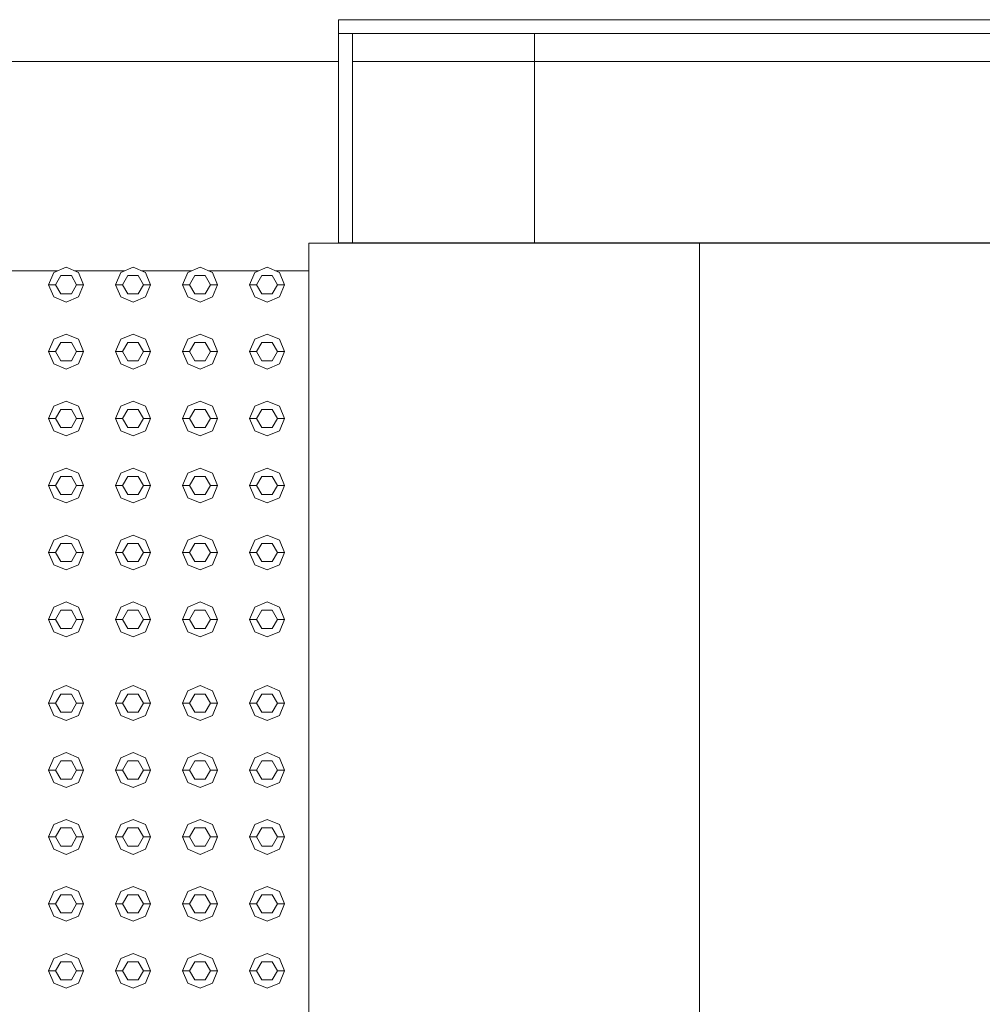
# Model space of a CAD drawing. Header units: millimetres. Extents: x -261 to 187, y -214 to 106.
# Tile 338 of 656: x -191.122 to -190.433, y -86.592 to -85.886. Entities that reach past the tile are written whole.
import ezdxf

# ---------------------------------------------------------------- set-up
doc = ezdxf.new("R2010")
doc.units = ezdxf.units.MM
doc.header["$LTSCALE"] = 0.005
doc.header["$MEASUREMENT"] = 0
for name, color, linetype, lineweight in [('IFC-Elemento construtivo genérico-Contorno', 9, 'Continuous', 5), ('IFC-Escada-Contorno', 9, 'Continuous', 5), ('IFC-Laje-Contorno', 9, 'Continuous', 5), ('IFC-Parede padrão-Contorno', 9, 'Continuous', 5), ('IFC-Parede-Contorno', 9, 'Continuous', 5), ('IFC-Viga-Contorno', 9, 'Continuous', 5)]:
    doc.layers.add(name, color=color, linetype=linetype, lineweight=lineweight)

msp = doc.modelspace()

# ---------------------------------------------------------------- linework, layer by layer
at = {"layer": 'IFC-Elemento construtivo genérico-Contorno', "lineweight": 5}
for p, q in [((-191.10165, -86.0756), (-191.09799, -86.06677)), ((-191.09799, -86.06677), (-191.08915, -86.0631)), ((-191.08915, -86.0631), (-191.08031, -86.06677)), ((-191.08031, -86.06677), (-191.07665, -86.0756)), ((-191.05365, -86.0756), (-191.04999, -86.06677)), ((-191.04999, -86.06677), (-191.04115, -86.0631)), ((-191.04115, -86.0631), (-191.03231, -86.06677)), ((-191.03231, -86.06677), (-191.02865, -86.0756)), ((-191.00565, -86.0756), (-191.00199, -86.06677)), ((-191.00199, -86.06677), (-190.99315, -86.0631)), ((-190.99315, -86.0631), (-190.98431, -86.06677)), ((-190.98431, -86.06677), (-190.98065, -86.0756)), ((-190.95765, -86.0756), (-190.95399, -86.06677)), ((-190.95399, -86.06677), (-190.94515, -86.0631)), ((-190.94515, -86.0631), (-190.93631, -86.06677)), ((-190.93631, -86.06677), (-190.93265, -86.0756)), ((-191.10165, -86.0756), (-191.09665, -86.0756)), ((-191.10165, -86.0756), (-191.09799, -86.08444)), ((-191.09665, -86.0756), (-191.0929, -86.06911)), ((-191.09665, -86.0756), (-191.0929, -86.0821)), ((-191.0929, -86.06911), (-191.0854, -86.06911)), ((-191.0854, -86.06911), (-191.08165, -86.0756)), ((-191.0854, -86.0821), (-191.08165, -86.0756)), ((-191.08165, -86.0756), (-191.07665, -86.0756)), ((-191.08031, -86.08444), (-191.07665, -86.0756)), ((-191.05365, -86.0756), (-191.04865, -86.0756)), ((-191.05365, -86.0756), (-191.04999, -86.08444)), ((-191.04865, -86.0756), (-191.0449, -86.06911)), ((-191.04865, -86.0756), (-191.0449, -86.0821)), ((-191.0449, -86.06911), (-191.0374, -86.06911)), ((-191.0374, -86.06911), (-191.03365, -86.0756)), ((-191.0374, -86.0821), (-191.03365, -86.0756)), ((-191.03365, -86.0756), (-191.02865, -86.0756)), ((-191.03231, -86.08444), (-191.02865, -86.0756)), ((-191.00565, -86.0756), (-191.00065, -86.0756)), ((-191.00565, -86.0756), (-191.00199, -86.08444)), ((-191.00065, -86.0756), (-190.9969, -86.06911)), ((-191.00065, -86.0756), (-190.9969, -86.0821)), ((-190.9969, -86.06911), (-190.9894, -86.06911)), ((-190.9894, -86.06911), (-190.98565, -86.0756)), ((-190.9894, -86.0821), (-190.98565, -86.0756)), ((-190.98565, -86.0756), (-190.98065, -86.0756)), ((-190.98431, -86.08444), (-190.98065, -86.0756)), ((-190.95765, -86.0756), (-190.95265, -86.0756)), ((-190.95765, -86.0756), (-190.95399, -86.08444)), ((-190.95265, -86.0756), (-190.9489, -86.06911)), ((-190.95265, -86.0756), (-190.9489, -86.0821)), ((-190.9489, -86.06911), (-190.9414, -86.06911)), ((-190.9414, -86.06911), (-190.93765, -86.0756)), ((-190.9414, -86.0821), (-190.93765, -86.0756)), ((-190.93765, -86.0756), (-190.93265, -86.0756)), ((-190.93631, -86.08444), (-190.93265, -86.0756)), ((-191.0929, -86.0821), (-191.0854, -86.0821)), ((-191.0449, -86.0821), (-191.0374, -86.0821)), ((-190.9969, -86.0821), (-190.9894, -86.0821)), ((-190.9489, -86.0821), (-190.9414, -86.0821)), ((-191.09799, -86.08444), (-191.08915, -86.0881)), ((-191.08915, -86.0881), (-191.08031, -86.08444)), ((-191.04999, -86.08444), (-191.04115, -86.0881)), ((-191.04115, -86.0881), (-191.03231, -86.08444)), ((-191.00199, -86.08444), (-190.99315, -86.0881)), ((-190.99315, -86.0881), (-190.98431, -86.08444)), ((-190.95399, -86.08444), (-190.94515, -86.0881)), ((-190.94515, -86.0881), (-190.93631, -86.08444)), ((-191.10165, -86.1236), (-191.09799, -86.11476)), ((-191.09799, -86.11476), (-191.08915, -86.1111)), ((-191.09665, -86.1236), (-191.0929, -86.11711)), ((-191.0929, -86.11711), (-191.0854, -86.11711)), ((-191.08915, -86.1111), (-191.08031, -86.11476)), ((-191.0854, -86.11711), (-191.08165, -86.1236)), ((-191.08031, -86.11476), (-191.07665, -86.1236)), ((-191.05365, -86.1236), (-191.04999, -86.11476)), ((-191.04999, -86.11476), (-191.04115, -86.1111)), ((-191.04865, -86.1236), (-191.0449, -86.11711)), ((-191.0449, -86.11711), (-191.0374, -86.11711)), ((-191.04115, -86.1111), (-191.03231, -86.11476)), ((-191.0374, -86.11711), (-191.03365, -86.1236)), ((-191.03231, -86.11476), (-191.02865, -86.1236)), ((-191.00565, -86.1236), (-191.00199, -86.11476)), ((-191.00199, -86.11476), (-190.99315, -86.1111)), ((-191.00065, -86.1236), (-190.9969, -86.11711)), ((-190.9969, -86.11711), (-190.9894, -86.11711)), ((-190.99315, -86.1111), (-190.98431, -86.11476)), ((-190.9894, -86.11711), (-190.98565, -86.1236)), ((-190.98431, -86.11476), (-190.98065, -86.1236)), ((-190.95765, -86.1236), (-190.95399, -86.11476)), ((-190.95399, -86.11476), (-190.94515, -86.1111)), ((-190.95265, -86.1236), (-190.9489, -86.11711)), ((-190.9489, -86.11711), (-190.9414, -86.11711)), ((-190.94515, -86.1111), (-190.93631, -86.11476)), ((-190.9414, -86.11711), (-190.93765, -86.1236)), ((-190.93631, -86.11476), (-190.93265, -86.1236)), ((-191.10165, -86.1236), (-191.09665, -86.1236)), ((-191.10165, -86.1236), (-191.09799, -86.13245)), ((-191.09665, -86.1236), (-191.0929, -86.1301)), ((-191.0854, -86.1301), (-191.08165, -86.1236)), ((-191.08165, -86.1236), (-191.07665, -86.1236)), ((-191.08031, -86.13245), (-191.07665, -86.1236)), ((-191.05365, -86.1236), (-191.04865, -86.1236)), ((-191.05365, -86.1236), (-191.04999, -86.13245)), ((-191.04865, -86.1236), (-191.0449, -86.1301)), ((-191.0374, -86.1301), (-191.03365, -86.1236)), ((-191.03365, -86.1236), (-191.02865, -86.1236)), ((-191.03231, -86.13245), (-191.02865, -86.1236)), ((-191.00565, -86.1236), (-191.00065, -86.1236)), ((-191.00565, -86.1236), (-191.00199, -86.13245)), ((-191.00065, -86.1236), (-190.9969, -86.1301)), ((-190.9894, -86.1301), (-190.98565, -86.1236)), ((-190.98565, -86.1236), (-190.98065, -86.1236)), ((-190.98431, -86.13245), (-190.98065, -86.1236)), ((-190.95765, -86.1236), (-190.95265, -86.1236)), ((-190.95765, -86.1236), (-190.95399, -86.13245)), ((-190.95265, -86.1236), (-190.9489, -86.1301)), ((-190.9414, -86.1301), (-190.93765, -86.1236)), ((-190.93765, -86.1236), (-190.93265, -86.1236)), ((-190.93631, -86.13245), (-190.93265, -86.1236)), ((-191.0929, -86.1301), (-191.0854, -86.1301)), ((-191.0449, -86.1301), (-191.0374, -86.1301)), ((-190.9969, -86.1301), (-190.9894, -86.1301)), ((-190.9489, -86.1301), (-190.9414, -86.1301)), ((-191.09799, -86.13245), (-191.08915, -86.1361)), ((-191.08915, -86.1361), (-191.08031, -86.13245)), ((-191.04999, -86.13245), (-191.04115, -86.1361)), ((-191.04115, -86.1361), (-191.03231, -86.13245)), ((-191.00199, -86.13245), (-190.99315, -86.1361)), ((-190.99315, -86.1361), (-190.98431, -86.13245)), ((-190.95399, -86.13245), (-190.94515, -86.1361)), ((-190.94515, -86.1361), (-190.93631, -86.13245)), ((-191.09799, -86.16277), (-191.08915, -86.15911)), ((-191.08915, -86.15911), (-191.08031, -86.16277)), ((-191.04999, -86.16277), (-191.04115, -86.15911)), ((-191.04115, -86.15911), (-191.03231, -86.16277)), ((-191.00199, -86.16277), (-190.99315, -86.15911)), ((-190.99315, -86.15911), (-190.98431, -86.16277)), ((-190.95399, -86.16277), (-190.94515, -86.15911)), ((-190.94515, -86.15911), (-190.93631, -86.16277)), ((-191.10165, -86.17161), (-191.09799, -86.16277)), ((-191.09665, -86.17161), (-191.0929, -86.16511)), ((-191.0929, -86.16511), (-191.0854, -86.16511)), ((-191.0854, -86.16511), (-191.08165, -86.17161)), ((-191.08031, -86.16277), (-191.07665, -86.17161)), ((-191.05365, -86.17161), (-191.04999, -86.16277)), ((-191.04865, -86.17161), (-191.0449, -86.16511)), ((-191.0449, -86.16511), (-191.0374, -86.16511)), ((-191.0374, -86.16511), (-191.03365, -86.17161)), ((-191.03231, -86.16277), (-191.02865, -86.17161)), ((-191.00565, -86.17161), (-191.00199, -86.16277)), ((-191.00065, -86.17161), (-190.9969, -86.16511)), ((-190.9969, -86.16511), (-190.9894, -86.16511)), ((-190.9894, -86.16511), (-190.98565, -86.17161)), ((-190.98431, -86.16277), (-190.98065, -86.17161)), ((-190.95765, -86.17161), (-190.95399, -86.16277)), ((-190.95265, -86.17161), (-190.9489, -86.16511)), ((-190.9489, -86.16511), (-190.9414, -86.16511)), ((-190.9414, -86.16511), (-190.93765, -86.17161)), ((-190.93631, -86.16277), (-190.93265, -86.17161)), ((-191.10165, -86.17161), (-191.09665, -86.17161)), ((-191.10165, -86.17161), (-191.09799, -86.18044)), ((-191.09665, -86.17161), (-191.0929, -86.1781)), ((-191.0854, -86.1781), (-191.08165, -86.17161)), ((-191.08165, -86.17161), (-191.07665, -86.17161)), ((-191.08031, -86.18044), (-191.07665, -86.17161)), ((-191.05365, -86.17161), (-191.04865, -86.17161)), ((-191.05365, -86.17161), (-191.04999, -86.18044)), ((-191.04865, -86.17161), (-191.0449, -86.1781)), ((-191.0374, -86.1781), (-191.03365, -86.17161)), ((-191.03365, -86.17161), (-191.02865, -86.17161)), ((-191.03231, -86.18044), (-191.02865, -86.17161)), ((-191.00565, -86.17161), (-191.00065, -86.17161)), ((-191.00565, -86.17161), (-191.00199, -86.18044)), ((-191.00065, -86.17161), (-190.9969, -86.1781)), ((-190.9894, -86.1781), (-190.98565, -86.17161)), ((-190.98565, -86.17161), (-190.98065, -86.17161)), ((-190.98431, -86.18044), (-190.98065, -86.17161)), ((-190.95765, -86.17161), (-190.95265, -86.17161)), ((-190.95765, -86.17161), (-190.95399, -86.18044)), ((-190.95265, -86.17161), (-190.9489, -86.1781)), ((-190.9414, -86.1781), (-190.93765, -86.17161)), ((-190.93765, -86.17161), (-190.93265, -86.17161)), ((-190.93631, -86.18044), (-190.93265, -86.17161)), ((-191.09799, -86.18044), (-191.08915, -86.18411)), ((-191.0929, -86.1781), (-191.0854, -86.1781)), ((-191.08915, -86.18411), (-191.08031, -86.18044)), ((-191.04999, -86.18044), (-191.04115, -86.18411)), ((-191.0449, -86.1781), (-191.0374, -86.1781)), ((-191.04115, -86.18411), (-191.03231, -86.18044)), ((-191.00199, -86.18044), (-190.99315, -86.18411)), ((-190.9969, -86.1781), (-190.9894, -86.1781)), ((-190.99315, -86.18411), (-190.98431, -86.18044)), ((-190.95399, -86.18044), (-190.94515, -86.18411)), ((-190.9489, -86.1781), (-190.9414, -86.1781)), ((-190.94515, -86.18411), (-190.93631, -86.18044)), ((-191.09799, -86.21077), (-191.08915, -86.2071)), ((-191.08915, -86.2071), (-191.08031, -86.21077)), ((-191.04999, -86.21077), (-191.04115, -86.2071)), ((-191.04115, -86.2071), (-191.03231, -86.21077)), ((-191.00199, -86.21077), (-190.99315, -86.2071)), ((-190.99315, -86.2071), (-190.98431, -86.21077)), ((-190.95399, -86.21077), (-190.94515, -86.2071)), ((-190.94515, -86.2071), (-190.93631, -86.21077)), ((-191.10165, -86.2196), (-191.09799, -86.21077)), ((-191.09665, -86.2196), (-191.0929, -86.21311)), ((-191.0929, -86.21311), (-191.0854, -86.21311)), ((-191.0854, -86.21311), (-191.08165, -86.2196)), ((-191.08031, -86.21077), (-191.07665, -86.2196)), ((-191.05365, -86.2196), (-191.04999, -86.21077)), ((-191.04865, -86.2196), (-191.0449, -86.21311)), ((-191.0449, -86.21311), (-191.0374, -86.21311)), ((-191.0374, -86.21311), (-191.03365, -86.2196)), ((-191.03231, -86.21077), (-191.02865, -86.2196)), ((-191.00565, -86.2196), (-191.00199, -86.21077)), ((-191.00065, -86.2196), (-190.9969, -86.21311)), ((-190.9969, -86.21311), (-190.9894, -86.21311)), ((-190.9894, -86.21311), (-190.98565, -86.2196)), ((-190.98431, -86.21077), (-190.98065, -86.2196)), ((-190.95765, -86.2196), (-190.95399, -86.21077)), ((-190.95265, -86.2196), (-190.9489, -86.21311)), ((-190.9489, -86.21311), (-190.9414, -86.21311)), ((-190.9414, -86.21311), (-190.93765, -86.2196)), ((-190.93631, -86.21077), (-190.93265, -86.2196)), ((-191.10165, -86.2196), (-191.09665, -86.2196)), ((-191.10165, -86.2196), (-191.09799, -86.22844)), ((-191.09665, -86.2196), (-191.0929, -86.2261)), ((-191.0854, -86.2261), (-191.08165, -86.2196)), ((-191.08165, -86.2196), (-191.07665, -86.2196)), ((-191.08031, -86.22844), (-191.07665, -86.2196)), ((-191.05365, -86.2196), (-191.04865, -86.2196)), ((-191.05365, -86.2196), (-191.04999, -86.22844)), ((-191.04865, -86.2196), (-191.0449, -86.2261)), ((-191.0374, -86.2261), (-191.03365, -86.2196)), ((-191.03365, -86.2196), (-191.02865, -86.2196)), ((-191.03231, -86.22844), (-191.02865, -86.2196)), ((-191.00565, -86.2196), (-191.00065, -86.2196)), ((-191.00565, -86.2196), (-191.00199, -86.22844)), ((-191.00065, -86.2196), (-190.9969, -86.2261)), ((-190.9894, -86.2261), (-190.98565, -86.2196)), ((-190.98565, -86.2196), (-190.98065, -86.2196)), ((-190.98431, -86.22844), (-190.98065, -86.2196)), ((-190.95765, -86.2196), (-190.95265, -86.2196)), ((-190.95765, -86.2196), (-190.95399, -86.22844)), ((-190.95265, -86.2196), (-190.9489, -86.2261)), ((-190.9414, -86.2261), (-190.93765, -86.2196)), ((-190.93765, -86.2196), (-190.93265, -86.2196)), ((-190.93631, -86.22844), (-190.93265, -86.2196)), ((-191.09799, -86.22844), (-191.08915, -86.2321)), ((-191.0929, -86.2261), (-191.0854, -86.2261)), ((-191.08915, -86.2321), (-191.08031, -86.22844)), ((-191.04999, -86.22844), (-191.04115, -86.2321)), ((-191.0449, -86.2261), (-191.0374, -86.2261)), ((-191.04115, -86.2321), (-191.03231, -86.22844)), ((-191.00199, -86.22844), (-190.99315, -86.2321)), ((-190.9969, -86.2261), (-190.9894, -86.2261)), ((-190.99315, -86.2321), (-190.98431, -86.22844)), ((-190.95399, -86.22844), (-190.94515, -86.2321)), ((-190.9489, -86.2261), (-190.9414, -86.2261)), ((-190.94515, -86.2321), (-190.93631, -86.22844)), ((-191.10165, -86.26761), (-191.09799, -86.25876)), ((-191.09799, -86.25876), (-191.08915, -86.25511)), ((-191.08915, -86.25511), (-191.08031, -86.25876)), ((-191.08031, -86.25876), (-191.07665, -86.26761)), ((-191.05365, -86.26761), (-191.04999, -86.25876)), ((-191.04999, -86.25876), (-191.04115, -86.25511)), ((-191.04115, -86.25511), (-191.03231, -86.25876)), ((-191.03231, -86.25876), (-191.02865, -86.26761)), ((-191.00565, -86.26761), (-191.00199, -86.25876)), ((-191.00199, -86.25876), (-190.99315, -86.25511)), ((-190.99315, -86.25511), (-190.98431, -86.25876)), ((-190.98431, -86.25876), (-190.98065, -86.26761)), ((-190.95765, -86.26761), (-190.95399, -86.25876)), ((-190.95399, -86.25876), (-190.94515, -86.25511)), ((-190.94515, -86.25511), (-190.93631, -86.25876)), ((-190.93631, -86.25876), (-190.93265, -86.26761)), ((-191.09665, -86.26761), (-191.0929, -86.26111)), ((-191.0929, -86.26111), (-191.0854, -86.26111)), ((-191.0854, -86.26111), (-191.08165, -86.26761)), ((-191.04865, -86.26761), (-191.0449, -86.26111)), ((-191.0449, -86.26111), (-191.0374, -86.26111)), ((-191.0374, -86.26111), (-191.03365, -86.26761)), ((-191.00065, -86.26761), (-190.9969, -86.26111)), ((-190.9969, -86.26111), (-190.9894, -86.26111)), ((-190.9894, -86.26111), (-190.98565, -86.26761)), ((-190.95265, -86.26761), (-190.9489, -86.26111)), ((-190.9489, -86.26111), (-190.9414, -86.26111)), ((-190.9414, -86.26111), (-190.93765, -86.26761)), ((-191.10165, -86.26761), (-191.09665, -86.26761)), ((-191.10165, -86.26761), (-191.09799, -86.27644)), ((-191.09665, -86.26761), (-191.0929, -86.2741)), ((-191.0854, -86.2741), (-191.08165, -86.26761)), ((-191.08165, -86.26761), (-191.07665, -86.26761)), ((-191.08031, -86.27644), (-191.07665, -86.26761)), ((-191.05365, -86.26761), (-191.04865, -86.26761)), ((-191.05365, -86.26761), (-191.04999, -86.27644)), ((-191.04865, -86.26761), (-191.0449, -86.2741)), ((-191.0374, -86.2741), (-191.03365, -86.26761)), ((-191.03365, -86.26761), (-191.02865, -86.26761)), ((-191.03231, -86.27644), (-191.02865, -86.26761)), ((-191.00565, -86.26761), (-191.00065, -86.26761)), ((-191.00565, -86.26761), (-191.00199, -86.27644)), ((-191.00065, -86.26761), (-190.9969, -86.2741)), ((-190.9894, -86.2741), (-190.98565, -86.26761)), ((-190.98565, -86.26761), (-190.98065, -86.26761)), ((-190.98431, -86.27644), (-190.98065, -86.26761)), ((-190.95765, -86.26761), (-190.95265, -86.26761)), ((-190.95765, -86.26761), (-190.95399, -86.27644)), ((-190.95265, -86.26761), (-190.9489, -86.2741)), ((-190.9414, -86.2741), (-190.93765, -86.26761)), ((-190.93765, -86.26761), (-190.93265, -86.26761)), ((-190.93631, -86.27644), (-190.93265, -86.26761)), ((-191.09799, -86.27644), (-191.08915, -86.28011)), ((-191.0929, -86.2741), (-191.0854, -86.2741)), ((-191.08915, -86.28011), (-191.08031, -86.27644)), ((-191.04999, -86.27644), (-191.04115, -86.28011)), ((-191.0449, -86.2741), (-191.0374, -86.2741)), ((-191.04115, -86.28011), (-191.03231, -86.27644)), ((-191.00199, -86.27644), (-190.99315, -86.28011)), ((-190.9969, -86.2741), (-190.9894, -86.2741)), ((-190.99315, -86.28011), (-190.98431, -86.27644)), ((-190.95399, -86.27644), (-190.94515, -86.28011)), ((-190.9489, -86.2741), (-190.9414, -86.2741)), ((-190.94515, -86.28011), (-190.93631, -86.27644)), ((-191.10165, -86.3156), (-191.09799, -86.30677)), ((-191.09799, -86.30677), (-191.08915, -86.3031)), ((-191.08915, -86.3031), (-191.08031, -86.30677)), ((-191.08031, -86.30677), (-191.07665, -86.3156)), ((-191.05365, -86.3156), (-191.04999, -86.30677)), ((-191.04999, -86.30677), (-191.04115, -86.3031)), ((-191.04115, -86.3031), (-191.03231, -86.30677)), ((-191.03231, -86.30677), (-191.02865, -86.3156)), ((-191.00565, -86.3156), (-191.00199, -86.30677)), ((-191.00199, -86.30677), (-190.99315, -86.3031)), ((-190.99315, -86.3031), (-190.98431, -86.30677)), ((-190.98431, -86.30677), (-190.98065, -86.3156)), ((-190.95765, -86.3156), (-190.95399, -86.30677)), ((-190.95399, -86.30677), (-190.94515, -86.3031)), ((-190.94515, -86.3031), (-190.93631, -86.30677)), ((-190.93631, -86.30677), (-190.93265, -86.3156)), ((-191.10165, -86.3156), (-191.09665, -86.3156)), ((-191.10165, -86.3156), (-191.09799, -86.32444)), ((-191.09665, -86.3156), (-191.0929, -86.30911)), ((-191.09665, -86.3156), (-191.0929, -86.3221)), ((-191.0929, -86.30911), (-191.0854, -86.30911)), ((-191.0854, -86.30911), (-191.08165, -86.3156)), ((-191.0854, -86.3221), (-191.08165, -86.3156)), ((-191.08165, -86.3156), (-191.07665, -86.3156)), ((-191.08031, -86.32444), (-191.07665, -86.3156)), ((-191.05365, -86.3156), (-191.04865, -86.3156)), ((-191.05365, -86.3156), (-191.04999, -86.32444)), ((-191.04865, -86.3156), (-191.0449, -86.30911)), ((-191.04865, -86.3156), (-191.0449, -86.3221)), ((-191.0449, -86.30911), (-191.0374, -86.30911)), ((-191.0374, -86.30911), (-191.03365, -86.3156)), ((-191.0374, -86.3221), (-191.03365, -86.3156)), ((-191.03365, -86.3156), (-191.02865, -86.3156)), ((-191.03231, -86.32444), (-191.02865, -86.3156)), ((-191.00565, -86.3156), (-191.00065, -86.3156)), ((-191.00565, -86.3156), (-191.00199, -86.32444)), ((-191.00065, -86.3156), (-190.9969, -86.30911)), ((-191.00065, -86.3156), (-190.9969, -86.3221)), ((-190.9969, -86.30911), (-190.9894, -86.30911)), ((-190.9894, -86.30911), (-190.98565, -86.3156)), ((-190.9894, -86.3221), (-190.98565, -86.3156)), ((-190.98565, -86.3156), (-190.98065, -86.3156)), ((-190.98431, -86.32444), (-190.98065, -86.3156)), ((-190.95765, -86.3156), (-190.95265, -86.3156)), ((-190.95765, -86.3156), (-190.95399, -86.32444)), ((-190.95265, -86.3156), (-190.9489, -86.30911)), ((-190.95265, -86.3156), (-190.9489, -86.3221)), ((-190.9489, -86.30911), (-190.9414, -86.30911)), ((-190.9414, -86.30911), (-190.93765, -86.3156)), ((-190.9414, -86.3221), (-190.93765, -86.3156)), ((-190.93765, -86.3156), (-190.93265, -86.3156)), ((-190.93631, -86.32444), (-190.93265, -86.3156)), ((-191.0929, -86.3221), (-191.0854, -86.3221)), ((-191.0449, -86.3221), (-191.0374, -86.3221)), ((-190.9969, -86.3221), (-190.9894, -86.3221)), ((-190.9489, -86.3221), (-190.9414, -86.3221)), ((-191.09799, -86.32444), (-191.08915, -86.3281)), ((-191.08915, -86.3281), (-191.08031, -86.32444)), ((-191.04999, -86.32444), (-191.04115, -86.3281)), ((-191.04115, -86.3281), (-191.03231, -86.32444)), ((-191.00199, -86.32444), (-190.99315, -86.3281)), ((-190.99315, -86.3281), (-190.98431, -86.32444)), ((-190.95399, -86.32444), (-190.94515, -86.3281)), ((-190.94515, -86.3281), (-190.93631, -86.32444)), ((-191.09799, -86.36677), (-191.08915, -86.3631)), ((-191.08915, -86.3631), (-191.08031, -86.36677)), ((-191.04999, -86.36677), (-191.04115, -86.3631)), ((-191.04115, -86.3631), (-191.03231, -86.36677)), ((-191.00199, -86.36677), (-190.99315, -86.3631)), ((-190.99315, -86.3631), (-190.98431, -86.36677)), ((-190.95399, -86.36677), (-190.94515, -86.3631)), ((-190.94515, -86.3631), (-190.93631, -86.36677)), ((-191.10165, -86.3756), (-191.09799, -86.36677)), ((-191.09665, -86.3756), (-191.0929, -86.36911)), ((-191.0929, -86.36911), (-191.0854, -86.36911)), ((-191.0854, -86.36911), (-191.08165, -86.3756)), ((-191.08031, -86.36677), (-191.07665, -86.3756)), ((-191.05365, -86.3756), (-191.04999, -86.36677)), ((-191.04865, -86.3756), (-191.0449, -86.36911)), ((-191.0449, -86.36911), (-191.0374, -86.36911)), ((-191.0374, -86.36911), (-191.03365, -86.3756)), ((-191.03231, -86.36677), (-191.02865, -86.3756)), ((-191.00565, -86.3756), (-191.00199, -86.36677)), ((-191.00065, -86.3756), (-190.9969, -86.36911)), ((-190.9969, -86.36911), (-190.9894, -86.36911)), ((-190.9894, -86.36911), (-190.98565, -86.3756)), ((-190.98431, -86.36677), (-190.98065, -86.3756)), ((-190.95765, -86.3756), (-190.95399, -86.36677)), ((-190.95265, -86.3756), (-190.9489, -86.36911)), ((-190.9489, -86.36911), (-190.9414, -86.36911)), ((-190.9414, -86.36911), (-190.93765, -86.3756)), ((-190.93631, -86.36677), (-190.93265, -86.3756)), ((-191.10165, -86.3756), (-191.09665, -86.3756)), ((-191.10165, -86.3756), (-191.09799, -86.38444)), ((-191.09665, -86.3756), (-191.0929, -86.3821)), ((-191.0854, -86.3821), (-191.08165, -86.3756)), ((-191.08165, -86.3756), (-191.07665, -86.3756)), ((-191.08031, -86.38444), (-191.07665, -86.3756)), ((-191.05365, -86.3756), (-191.04865, -86.3756)), ((-191.05365, -86.3756), (-191.04999, -86.38444)), ((-191.04865, -86.3756), (-191.0449, -86.3821)), ((-191.0374, -86.3821), (-191.03365, -86.3756)), ((-191.03365, -86.3756), (-191.02865, -86.3756)), ((-191.03231, -86.38444), (-191.02865, -86.3756)), ((-191.00565, -86.3756), (-191.00065, -86.3756)), ((-191.00565, -86.3756), (-191.00199, -86.38444)), ((-191.00065, -86.3756), (-190.9969, -86.3821)), ((-190.9894, -86.3821), (-190.98565, -86.3756)), ((-190.98565, -86.3756), (-190.98065, -86.3756)), ((-190.98431, -86.38444), (-190.98065, -86.3756)), ((-190.95765, -86.3756), (-190.95265, -86.3756)), ((-190.95765, -86.3756), (-190.95399, -86.38444)), ((-190.95265, -86.3756), (-190.9489, -86.3821)), ((-190.9414, -86.3821), (-190.93765, -86.3756)), ((-190.93765, -86.3756), (-190.93265, -86.3756)), ((-190.93631, -86.38444), (-190.93265, -86.3756)), ((-191.09799, -86.38444), (-191.08915, -86.3881)), ((-191.0929, -86.3821), (-191.0854, -86.3821)), ((-191.08915, -86.3881), (-191.08031, -86.38444)), ((-191.04999, -86.38444), (-191.04115, -86.3881)), ((-191.0449, -86.3821), (-191.0374, -86.3821)), ((-191.04115, -86.3881), (-191.03231, -86.38444)), ((-191.00199, -86.38444), (-190.99315, -86.3881)), ((-190.9969, -86.3821), (-190.9894, -86.3821)), ((-190.99315, -86.3881), (-190.98431, -86.38444)), ((-190.95399, -86.38444), (-190.94515, -86.3881)), ((-190.9489, -86.3821), (-190.9414, -86.3821)), ((-190.94515, -86.3881), (-190.93631, -86.38444)), ((-191.09799, -86.41476), (-191.08915, -86.4111)), ((-191.08915, -86.4111), (-191.08031, -86.41476)), ((-191.04999, -86.41476), (-191.04115, -86.4111)), ((-191.04115, -86.4111), (-191.03231, -86.41476)), ((-191.00199, -86.41476), (-190.99315, -86.4111)), ((-190.99315, -86.4111), (-190.98431, -86.41476)), ((-190.95399, -86.41476), (-190.94515, -86.4111)), ((-190.94515, -86.4111), (-190.93631, -86.41476)), ((-191.10165, -86.4236), (-191.09799, -86.41476)), ((-191.09665, -86.4236), (-191.0929, -86.41711)), ((-191.0929, -86.41711), (-191.0854, -86.41711)), ((-191.0854, -86.41711), (-191.08165, -86.4236)), ((-191.08031, -86.41476), (-191.07665, -86.4236)), ((-191.05365, -86.4236), (-191.04999, -86.41476)), ((-191.04865, -86.4236), (-191.0449, -86.41711)), ((-191.0449, -86.41711), (-191.0374, -86.41711)), ((-191.0374, -86.41711), (-191.03365, -86.4236)), ((-191.03231, -86.41476), (-191.02865, -86.4236)), ((-191.00565, -86.4236), (-191.00199, -86.41476)), ((-191.00065, -86.4236), (-190.9969, -86.41711)), ((-190.9969, -86.41711), (-190.9894, -86.41711)), ((-190.9894, -86.41711), (-190.98565, -86.4236)), ((-190.98431, -86.41476), (-190.98065, -86.4236)), ((-190.95765, -86.4236), (-190.95399, -86.41476)), ((-190.95265, -86.4236), (-190.9489, -86.41711)), ((-190.9489, -86.41711), (-190.9414, -86.41711)), ((-190.9414, -86.41711), (-190.93765, -86.4236)), ((-190.93631, -86.41476), (-190.93265, -86.4236)), ((-191.10165, -86.4236), (-191.09665, -86.4236)), ((-191.10165, -86.4236), (-191.09799, -86.43245)), ((-191.09665, -86.4236), (-191.0929, -86.4301)), ((-191.0854, -86.4301), (-191.08165, -86.4236)), ((-191.08165, -86.4236), (-191.07665, -86.4236)), ((-191.08031, -86.43245), (-191.07665, -86.4236)), ((-191.05365, -86.4236), (-191.04865, -86.4236)), ((-191.05365, -86.4236), (-191.04999, -86.43245)), ((-191.04865, -86.4236), (-191.0449, -86.4301)), ((-191.0374, -86.4301), (-191.03365, -86.4236)), ((-191.03365, -86.4236), (-191.02865, -86.4236)), ((-191.03231, -86.43245), (-191.02865, -86.4236)), ((-191.00565, -86.4236), (-191.00065, -86.4236)), ((-191.00565, -86.4236), (-191.00199, -86.43245)), ((-191.00065, -86.4236), (-190.9969, -86.4301)), ((-190.9894, -86.4301), (-190.98565, -86.4236)), ((-190.98565, -86.4236), (-190.98065, -86.4236)), ((-190.98431, -86.43245), (-190.98065, -86.4236)), ((-190.95765, -86.4236), (-190.95265, -86.4236)), ((-190.95765, -86.4236), (-190.95399, -86.43245)), ((-190.95265, -86.4236), (-190.9489, -86.4301)), ((-190.9414, -86.4301), (-190.93765, -86.4236)), ((-190.93765, -86.4236), (-190.93265, -86.4236)), ((-190.93631, -86.43245), (-190.93265, -86.4236)), ((-191.09799, -86.43245), (-191.08915, -86.4361)), ((-191.0929, -86.4301), (-191.0854, -86.4301)), ((-191.08915, -86.4361), (-191.08031, -86.43245)), ((-191.04999, -86.43245), (-191.04115, -86.4361)), ((-191.0449, -86.4301), (-191.0374, -86.4301)), ((-191.04115, -86.4361), (-191.03231, -86.43245)), ((-191.00199, -86.43245), (-190.99315, -86.4361)), ((-190.9969, -86.4301), (-190.9894, -86.4301)), ((-190.99315, -86.4361), (-190.98431, -86.43245)), ((-190.95399, -86.43245), (-190.94515, -86.4361)), ((-190.9489, -86.4301), (-190.9414, -86.4301)), ((-190.94515, -86.4361), (-190.93631, -86.43245)), ((-191.10165, -86.47161), (-191.09799, -86.46277)), ((-191.09799, -86.46277), (-191.08915, -86.45911)), ((-191.08915, -86.45911), (-191.08031, -86.46277)), ((-191.08031, -86.46277), (-191.07665, -86.47161)), ((-191.05365, -86.47161), (-191.04999, -86.46277)), ((-191.04999, -86.46277), (-191.04115, -86.45911)), ((-191.04115, -86.45911), (-191.03231, -86.46277)), ((-191.03231, -86.46277), (-191.02865, -86.47161)), ((-191.00565, -86.47161), (-191.00199, -86.46277)), ((-191.00199, -86.46277), (-190.99315, -86.45911)), ((-190.99315, -86.45911), (-190.98431, -86.46277)), ((-190.98431, -86.46277), (-190.98065, -86.47161)), ((-190.95765, -86.47161), (-190.95399, -86.46277)), ((-190.95399, -86.46277), (-190.94515, -86.45911)), ((-190.94515, -86.45911), (-190.93631, -86.46277)), ((-190.93631, -86.46277), (-190.93265, -86.47161)), ((-191.09665, -86.47161), (-191.0929, -86.46511)), ((-191.0929, -86.46511), (-191.0854, -86.46511)), ((-191.0854, -86.46511), (-191.08165, -86.47161)), ((-191.04865, -86.47161), (-191.0449, -86.46511)), ((-191.0449, -86.46511), (-191.0374, -86.46511)), ((-191.0374, -86.46511), (-191.03365, -86.47161)), ((-191.00065, -86.47161), (-190.9969, -86.46511)), ((-190.9969, -86.46511), (-190.9894, -86.46511)), ((-190.9894, -86.46511), (-190.98565, -86.47161)), ((-190.95265, -86.47161), (-190.9489, -86.46511)), ((-190.9489, -86.46511), (-190.9414, -86.46511)), ((-190.9414, -86.46511), (-190.93765, -86.47161)), ((-191.10165, -86.47161), (-191.09665, -86.47161)), ((-191.10165, -86.47161), (-191.09799, -86.48044)), ((-191.09665, -86.47161), (-191.0929, -86.4781)), ((-191.0854, -86.4781), (-191.08165, -86.47161)), ((-191.08165, -86.47161), (-191.07665, -86.47161)), ((-191.08031, -86.48044), (-191.07665, -86.47161)), ((-191.05365, -86.47161), (-191.04865, -86.47161)), ((-191.05365, -86.47161), (-191.04999, -86.48044)), ((-191.04865, -86.47161), (-191.0449, -86.4781)), ((-191.0374, -86.4781), (-191.03365, -86.47161)), ((-191.03365, -86.47161), (-191.02865, -86.47161)), ((-191.03231, -86.48044), (-191.02865, -86.47161)), ((-191.00565, -86.47161), (-191.00065, -86.47161)), ((-191.00565, -86.47161), (-191.00199, -86.48044)), ((-191.00065, -86.47161), (-190.9969, -86.4781)), ((-190.9894, -86.4781), (-190.98565, -86.47161)), ((-190.98565, -86.47161), (-190.98065, -86.47161)), ((-190.98431, -86.48044), (-190.98065, -86.47161)), ((-190.95765, -86.47161), (-190.95265, -86.47161)), ((-190.95765, -86.47161), (-190.95399, -86.48044)), ((-190.95265, -86.47161), (-190.9489, -86.4781)), ((-190.9414, -86.4781), (-190.93765, -86.47161)), ((-190.93765, -86.47161), (-190.93265, -86.47161)), ((-190.93631, -86.48044), (-190.93265, -86.47161)), ((-191.09799, -86.48044), (-191.08915, -86.48411)), ((-191.0929, -86.4781), (-191.0854, -86.4781)), ((-191.08915, -86.48411), (-191.08031, -86.48044)), ((-191.04999, -86.48044), (-191.04115, -86.48411)), ((-191.0449, -86.4781), (-191.0374, -86.4781)), ((-191.04115, -86.48411), (-191.03231, -86.48044)), ((-191.00199, -86.48044), (-190.99315, -86.48411)), ((-190.9969, -86.4781), (-190.9894, -86.4781)), ((-190.99315, -86.48411), (-190.98431, -86.48044)), ((-190.95399, -86.48044), (-190.94515, -86.48411)), ((-190.9489, -86.4781), (-190.9414, -86.4781)), ((-190.94515, -86.48411), (-190.93631, -86.48044)), ((-191.10165, -86.5196), (-191.09799, -86.51077)), ((-191.09799, -86.51077), (-191.08915, -86.5071)), ((-191.09665, -86.5196), (-191.0929, -86.51311)), ((-191.0929, -86.51311), (-191.0854, -86.51311)), ((-191.08915, -86.5071), (-191.08031, -86.51077)), ((-191.0854, -86.51311), (-191.08165, -86.5196)), ((-191.08031, -86.51077), (-191.07665, -86.5196)), ((-191.05365, -86.5196), (-191.04999, -86.51077)), ((-191.04999, -86.51077), (-191.04115, -86.5071)), ((-191.04865, -86.5196), (-191.0449, -86.51311)), ((-191.0449, -86.51311), (-191.0374, -86.51311)), ((-191.04115, -86.5071), (-191.03231, -86.51077)), ((-191.0374, -86.51311), (-191.03365, -86.5196)), ((-191.03231, -86.51077), (-191.02865, -86.5196)), ((-191.00565, -86.5196), (-191.00199, -86.51077)), ((-191.00199, -86.51077), (-190.99315, -86.5071)), ((-191.00065, -86.5196), (-190.9969, -86.51311)), ((-190.9969, -86.51311), (-190.9894, -86.51311)), ((-190.99315, -86.5071), (-190.98431, -86.51077)), ((-190.9894, -86.51311), (-190.98565, -86.5196)), ((-190.98431, -86.51077), (-190.98065, -86.5196)), ((-190.95765, -86.5196), (-190.95399, -86.51077)), ((-190.95399, -86.51077), (-190.94515, -86.5071)), ((-190.95265, -86.5196), (-190.9489, -86.51311)), ((-190.9489, -86.51311), (-190.9414, -86.51311)), ((-190.94515, -86.5071), (-190.93631, -86.51077)), ((-190.9414, -86.51311), (-190.93765, -86.5196)), ((-190.93631, -86.51077), (-190.93265, -86.5196)), ((-191.10165, -86.5196), (-191.09665, -86.5196)), ((-191.10165, -86.5196), (-191.09799, -86.52844)), ((-191.09665, -86.5196), (-191.0929, -86.5261)), ((-191.0854, -86.5261), (-191.08165, -86.5196)), ((-191.08165, -86.5196), (-191.07665, -86.5196)), ((-191.08031, -86.52844), (-191.07665, -86.5196)), ((-191.05365, -86.5196), (-191.04865, -86.5196)), ((-191.05365, -86.5196), (-191.04999, -86.52844)), ((-191.04865, -86.5196), (-191.0449, -86.5261)), ((-191.0374, -86.5261), (-191.03365, -86.5196)), ((-191.03365, -86.5196), (-191.02865, -86.5196)), ((-191.03231, -86.52844), (-191.02865, -86.5196)), ((-191.00565, -86.5196), (-191.00065, -86.5196)), ((-191.00565, -86.5196), (-191.00199, -86.52844)), ((-191.00065, -86.5196), (-190.9969, -86.5261)), ((-190.9894, -86.5261), (-190.98565, -86.5196)), ((-190.98565, -86.5196), (-190.98065, -86.5196)), ((-190.98431, -86.52844), (-190.98065, -86.5196)), ((-190.95765, -86.5196), (-190.95265, -86.5196)), ((-190.95765, -86.5196), (-190.95399, -86.52844)), ((-190.95265, -86.5196), (-190.9489, -86.5261)), ((-190.9414, -86.5261), (-190.93765, -86.5196)), ((-190.93765, -86.5196), (-190.93265, -86.5196)), ((-190.93631, -86.52844), (-190.93265, -86.5196)), ((-191.0929, -86.5261), (-191.0854, -86.5261)), ((-191.0449, -86.5261), (-191.0374, -86.5261)), ((-190.9969, -86.5261), (-190.9894, -86.5261)), ((-190.9489, -86.5261), (-190.9414, -86.5261)), ((-191.09799, -86.52844), (-191.08915, -86.5321)), ((-191.08915, -86.5321), (-191.08031, -86.52844)), ((-191.04999, -86.52844), (-191.04115, -86.5321)), ((-191.04115, -86.5321), (-191.03231, -86.52844)), ((-191.00199, -86.52844), (-190.99315, -86.5321)), ((-190.99315, -86.5321), (-190.98431, -86.52844)), ((-190.95399, -86.52844), (-190.94515, -86.5321)), ((-190.94515, -86.5321), (-190.93631, -86.52844)), ((-191.09799, -86.55876), (-191.08915, -86.55511)), ((-191.08915, -86.55511), (-191.08031, -86.55876)), ((-191.04999, -86.55876), (-191.04115, -86.55511)), ((-191.04115, -86.55511), (-191.03231, -86.55876)), ((-191.00199, -86.55876), (-190.99315, -86.55511)), ((-190.99315, -86.55511), (-190.98431, -86.55876)), ((-190.95399, -86.55876), (-190.94515, -86.55511)), ((-190.94515, -86.55511), (-190.93631, -86.55876)), ((-191.10165, -86.56761), (-191.09799, -86.55876)), ((-191.09665, -86.56761), (-191.0929, -86.56111)), ((-191.0929, -86.56111), (-191.0854, -86.56111)), ((-191.0854, -86.56111), (-191.08165, -86.56761)), ((-191.08031, -86.55876), (-191.07665, -86.56761)), ((-191.05365, -86.56761), (-191.04999, -86.55876)), ((-191.04865, -86.56761), (-191.0449, -86.56111)), ((-191.0449, -86.56111), (-191.0374, -86.56111)), ((-191.0374, -86.56111), (-191.03365, -86.56761)), ((-191.03231, -86.55876), (-191.02865, -86.56761)), ((-191.00565, -86.56761), (-191.00199, -86.55876)), ((-191.00065, -86.56761), (-190.9969, -86.56111)), ((-190.9969, -86.56111), (-190.9894, -86.56111)), ((-190.9894, -86.56111), (-190.98565, -86.56761)), ((-190.98431, -86.55876), (-190.98065, -86.56761)), ((-190.95765, -86.56761), (-190.95399, -86.55876)), ((-190.95265, -86.56761), (-190.9489, -86.56111)), ((-190.9489, -86.56111), (-190.9414, -86.56111)), ((-190.9414, -86.56111), (-190.93765, -86.56761)), ((-190.93631, -86.55876), (-190.93265, -86.56761)), ((-191.10165, -86.56761), (-191.09665, -86.56761)), ((-191.10165, -86.56761), (-191.09799, -86.57644)), ((-191.09665, -86.56761), (-191.0929, -86.5741)), ((-191.0854, -86.5741), (-191.08165, -86.56761)), ((-191.08165, -86.56761), (-191.07665, -86.56761)), ((-191.08031, -86.57644), (-191.07665, -86.56761)), ((-191.05365, -86.56761), (-191.04865, -86.56761)), ((-191.05365, -86.56761), (-191.04999, -86.57644)), ((-191.04865, -86.56761), (-191.0449, -86.5741)), ((-191.0374, -86.5741), (-191.03365, -86.56761)), ((-191.03365, -86.56761), (-191.02865, -86.56761)), ((-191.03231, -86.57644), (-191.02865, -86.56761)), ((-191.00565, -86.56761), (-191.00065, -86.56761)), ((-191.00565, -86.56761), (-191.00199, -86.57644)), ((-191.00065, -86.56761), (-190.9969, -86.5741)), ((-190.9894, -86.5741), (-190.98565, -86.56761)), ((-190.98565, -86.56761), (-190.98065, -86.56761)), ((-190.98431, -86.57644), (-190.98065, -86.56761)), ((-190.95765, -86.56761), (-190.95265, -86.56761)), ((-190.95765, -86.56761), (-190.95399, -86.57644)), ((-190.95265, -86.56761), (-190.9489, -86.5741)), ((-190.9414, -86.5741), (-190.93765, -86.56761)), ((-190.93765, -86.56761), (-190.93265, -86.56761)), ((-190.93631, -86.57644), (-190.93265, -86.56761)), ((-191.09799, -86.57644), (-191.08915, -86.58011)), ((-191.0929, -86.5741), (-191.0854, -86.5741)), ((-191.08915, -86.58011), (-191.08031, -86.57644)), ((-191.04999, -86.57644), (-191.04115, -86.58011)), ((-191.0449, -86.5741), (-191.0374, -86.5741)), ((-191.04115, -86.58011), (-191.03231, -86.57644)), ((-191.00199, -86.57644), (-190.99315, -86.58011)), ((-190.9969, -86.5741), (-190.9894, -86.5741)), ((-190.99315, -86.58011), (-190.98431, -86.57644)), ((-190.95399, -86.57644), (-190.94515, -86.58011)), ((-190.9489, -86.5741), (-190.9414, -86.5741)), ((-190.94515, -86.58011), (-190.93631, -86.57644))]:
    msp.add_line(p, q, dxfattribs=at)
at = {"layer": 'IFC-Escada-Contorno', "lineweight": 5}
for p, q in [((-190.91515, -86.04585), (-190.63515, -86.04585)), ((-190.91515, -87.69472), (-190.91515, -86.04585)), ((-190.63515, -87.69472), (-190.63515, -86.04585)), ((-190.63515, -86.04585), (-190.35515, -86.04585))]:
    msp.add_line(p, q, dxfattribs=at)
at = {"layer": 'IFC-Laje-Contorno', "lineweight": 5}
msp.add_line((-190.75337, -86.04585), (-190.75337, -85.8956), dxfattribs=at)
at = {"layer": 'IFC-Parede padrão-Contorno', "lineweight": 5}
for p, q in [((-190.89391, -85.88838), (-190.89391, -85.8856)), ((-190.89391, -85.8856), (-190.07775, -85.8856)), ((-190.89391, -85.8956), (-190.89391, -85.88838)), ((-190.89391, -85.8956), (-190.10942, -85.8956)), ((-190.89391, -85.93728), (-190.89391, -85.8956)), ((-190.88391, -85.93728), (-190.88391, -85.8956)), ((-190.89391, -86.0456), (-190.89391, -85.93728)), ((-190.88391, -86.0456), (-190.88391, -85.93728)), ((-190.89391, -86.0456), (-190.89113, -86.0456)), ((-190.89113, -86.0456), (-190.88391, -86.0456))]:
    msp.add_line(p, q, dxfattribs=at)
at = {"layer": 'IFC-Parede-Contorno', "lineweight": 5}
for p, q in [((-190.88391, -86.00677), (-190.88391, -85.89901)), ((-190.88391, -86.0456), (-190.34081, -86.0456))]:
    msp.add_line(p, q, dxfattribs=at)
at = {"layer": 'IFC-Viga-Contorno', "lineweight": 5}
for p, q in [((-192.14101, -85.91565), (-190.89391, -85.91565)), ((-190.88391, -85.91565), (-189.76371, -85.91565)), ((-191.131, -86.06565), (-191.0953, -86.06565)), ((-191.083, -86.06565), (-191.0473, -86.06565)), ((-191.035, -86.06565), (-190.9993, -86.06565)), ((-190.987, -86.06565), (-190.9513, -86.06565)), ((-190.939, -86.06565), (-190.91515, -86.06565))]:
    msp.add_line(p, q, dxfattribs=at)

doc.saveas('drawing.dxf')
